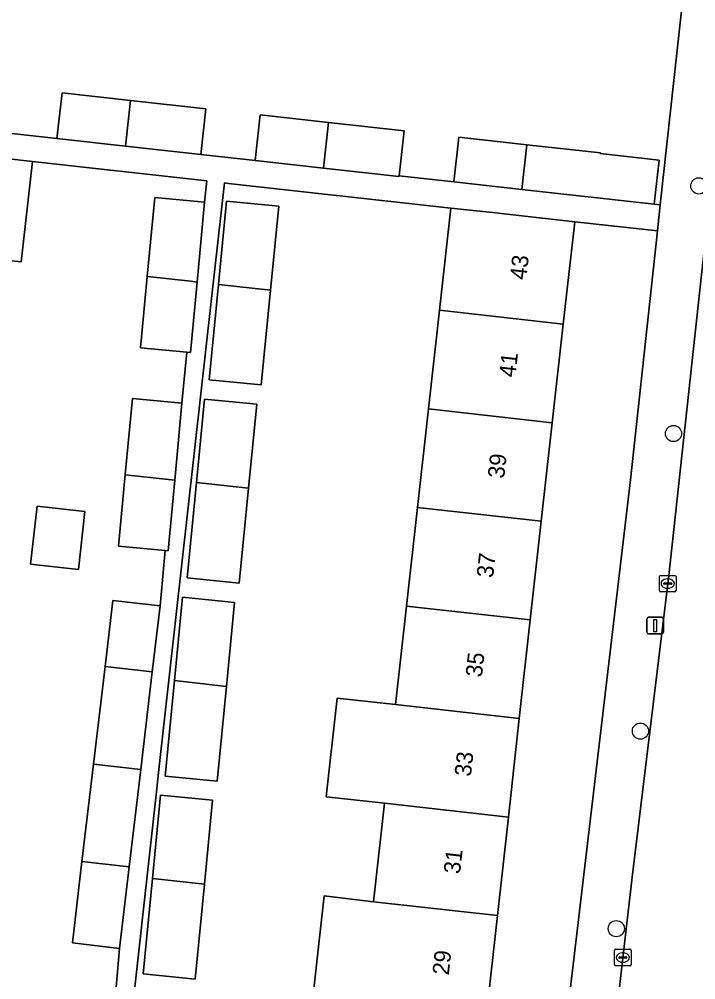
# Model space of a CAD drawing. Extents: x 161928 to 163071, y 386474 to 387428.
# Drawn here: x 162525.5 to 162566.4, y 387290 to 387348.1 of the extents above; entities that cross this region are included whole.
import ezdxf

# ---------------------------------------------------------------- set-up
doc = ezdxf.new("R2010")
doc.units = 0
for name, color, linetype in [('IMGEO_Boom', 7, 'Continuous'), ('IMGEO_Erf', 7, 'Continuous'), ('IMGEO_Kolk', 7, 'Continuous'), ('IMGEO_Lichtmast', 7, 'Continuous'), ('IMGEO_Pand', 7, 'Continuous'), ('IMGEO_Pand_nummerreeks', 7, 'Continuous'), ('IMGEO_Rijbaan_lokaal_gesloten', 7, 'Continuous'), ('IMGEO_Voetpad_open', 7, 'Continuous')]:
    doc.layers.add(name, color=color, linetype=linetype)

msp = doc.modelspace()

# ---------------------------------------------------------------- linework, layer by layer
at = {"layer": 'IMGEO_Boom'}
for centre in [(162566.548, 387338.012), (162565.018, 387323.033), (162563.019, 387305.036), (162561.559, 387293.086)]:
    msp.add_circle(centre, 0.489, dxfattribs=at)
at = {"layer": 'IMGEO_Erf'}
for points in [[(162524.471, 387341.239), (162527.75, 387340.875), (162528.058, 387343.642), (162532.196, 387343.181), (162536.755, 387342.673), (162536.447, 387339.906), (162539.726, 387339.544), (162540.034, 387342.311), (162544.172, 387341.85), (162548.731, 387341.342), (162548.428, 387338.622), (162551.749, 387338.252), (162552.05, 387340.96), (162556.147, 387340.504), (162560.596, 387340.008), (162560.591, 387339.967), (162564.147, 387339.571), (162563.849, 387336.904), (162564.22, 387336.873), (162566.257, 387355.603)], [(162531.301, 387289.306), (162531.533, 387291.891), (162528.68, 387292.229), (162529.261, 387297.139), (162529.959, 387303.037), (162530.658, 387308.937), (162531.132, 387312.945), (162533.985, 387312.608), (162534.298, 387315.962), (162531.476, 387316.226), (162531.88, 387320.548), (162532.31, 387325.156), (162535.307, 387324.876), (162535.594, 387327.95), (162532.809, 387328.21), (162533.213, 387332.532), (162533.659, 387337.311), (162536.675, 387337.029), (162536.817, 387338.31), (162526.266, 387339.48), (162525.587, 387333.416), (162522.715, 387333.725)], [(162543.239, 387289.078), (162543.906, 387295.061), (162546.885, 387294.709), (162547.549, 387300.673), (162544.02, 387301.067), (162544.684, 387307.031), (162548.213, 387306.637), (162548.877, 387312.6), (162549.541, 387318.563), (162550.205, 387324.526), (162550.869, 387330.489), (162551.558, 387336.676), (162538.125, 387338.165), (162537.871, 387338.193), (162537.092, 387331.203), (162533.897, 387302.529), (162533.747, 387301.184), (162531.985, 387285.369)]]:
    msp.add_lwpolyline(points, dxfattribs=at)
for points in [[(162536.949, 387326.285), (162537.513, 387332.055), (162538.006, 387337.095), (162541.156, 387336.787), (162540.659, 387331.704), (162540.099, 387325.977)], [(162562.412, 387320.243), (162564.049, 387335.299), (162559.044, 387335.843), (162558.355, 387329.654), (162557.691, 387323.691), (162557.026, 387317.728), (162556.362, 387311.765), (162555.698, 387305.802), (162555.034, 387299.838), (162554.37, 387293.875), (162553.705, 387287.912), (162553.041, 387281.949), (162552.352, 387275.761), (162557.09, 387275.201)], [(162539.326, 387319.722), (162538.766, 387313.993), (162535.616, 387314.301), (162536.18, 387320.071), (162536.673, 387325.111), (162539.823, 387324.803)], [(162529.444, 387318.31), (162529.054, 387314.819), (162526.16, 387315.141), (162526.549, 387318.633)], [(162537.434, 387302.009), (162534.284, 387302.317), (162534.848, 387308.087), (162535.341, 387313.127), (162538.491, 387312.819), (162537.995, 387307.739)], [(162537.159, 387300.85), (162536.662, 387295.767), (162536.102, 387290.04), (162532.952, 387290.348), (162533.516, 387296.118), (162534.009, 387301.158)]]:
    msp.add_lwpolyline(points, close=True, dxfattribs=at)
at = {"layer": 'IMGEO_Kolk'}
for p, q in [((162564.243, 387314.456), (162565.095, 387314.456)), ((162564.168, 387313.53), (162564.168, 387314.382)), ((162564.427, 387313.95), (162564.427, 387313.962)), ((162564.865, 387313.913), (162564.467, 387313.913)), ((162564.47, 387313.999), (162564.868, 387313.999)), ((162564.656, 387314.236), (162564.681, 387314.236)), ((162564.911, 387313.962), (162564.911, 387313.95)), ((162565.169, 387314.382), (162565.169, 387313.53)), ((162565.095, 387313.456), (162564.243, 387313.456)), ((162564.679, 387313.676), (162564.654, 387313.676)), ((162561.53, 387291.838), (162562.382, 387291.838)), ((162561.455, 387290.912), (162561.455, 387291.764)), ((162561.714, 387291.332), (162561.714, 387291.344)), ((162562.152, 387291.295), (162561.754, 387291.295)), ((162561.757, 387291.381), (162562.155, 387291.381)), ((162561.943, 387291.618), (162561.968, 387291.618)), ((162562.198, 387291.344), (162562.198, 387291.332)), ((162562.456, 387291.764), (162562.456, 387290.912)), ((162562.382, 387290.838), (162561.53, 387290.838)), ((162561.966, 387291.058), (162561.941, 387291.058))]:
    msp.add_line(p, q, dxfattribs=at)
for points in [[(162564.243, 387314.456), (162565.095, 387314.456)], [(162564.168, 387313.53), (162564.168, 387314.382)], [(162565.169, 387314.382), (162565.169, 387313.53)], [(162565.095, 387313.456), (162564.243, 387313.456)], [(162561.53, 387291.838), (162562.382, 387291.838)], [(162561.455, 387290.912), (162561.455, 387291.764)], [(162562.456, 387291.764), (162562.456, 387290.912)], [(162562.382, 387290.838), (162561.53, 387290.838)]]:
    msp.add_lwpolyline(points, dxfattribs=at)
for centre, radius, start, end in [((162564.245, 387314.38), 0.0765, 91.55205, 178.44795), ((162564.245, 387314.38), 0.0765, 91.55205, 178.44795), ((162565.093, 387314.38), 0.0765, 1.55205, 88.44795), ((162565.093, 387314.38), 0.0765, 1.55205, 88.44795), ((162564.467, 387313.959), 0.0403, 85.87752, 175.75265), ((162564.464, 387313.949), 0.0366, 178.93798, 274.71019), ((162564.868, 387313.956), 0.043, 264.86636, 352.45326), ((162564.872, 387313.961), 0.0386, 1.73085, 96.63898), ((162564.245, 387313.532), 0.0765, 181.55205, 268.44795), ((162564.245, 387313.532), 0.0765, 181.55205, 268.44795), ((162565.093, 387313.532), 0.0765, 271.55205, 358.44795), ((162565.093, 387313.532), 0.0765, 271.55205, 358.44795), ((162561.532, 387291.762), 0.0765, 91.55205, 178.44795), ((162561.532, 387291.762), 0.0765, 91.55205, 178.44795), ((162562.38, 387291.762), 0.0765, 1.55205, 88.44795), ((162562.38, 387291.762), 0.0765, 1.55205, 88.44795), ((162561.754, 387291.341), 0.0403, 85.87752, 175.75265), ((162561.751, 387291.331), 0.0366, 178.93798, 274.71019), ((162562.155, 387291.338), 0.043, 264.86636, 352.45326), ((162562.159, 387291.343), 0.0386, 1.73085, 96.63898), ((162561.532, 387290.914), 0.0765, 181.55205, 268.44795), ((162561.532, 387290.914), 0.0765, 181.55205, 268.44795), ((162562.38, 387290.914), 0.0765, 271.55205, 358.44795), ((162562.38, 387290.914), 0.0765, 271.55205, 358.44795)]:
    msp.add_arc(centre, radius, start, end, dxfattribs=at)
for centre, major_axis, ratio, start_param, end_param in [((162564.655, 387313.956), (-0.387, 0.002), 0.722429, 4.712389, 7.853982), ((162564.68, 387313.956), (-0.39, 0.002), 0.717154, 1.570796, 4.712389), ((162561.942, 387291.338), (-0.387, 0.002), 0.722429, 4.712389, 7.853982), ((162561.967, 387291.338), (-0.39, 0.002), 0.717154, 1.570796, 4.712389)]:
    msp.add_ellipse(centre, major_axis=major_axis, ratio=ratio, start_param=start_param, end_param=end_param, dxfattribs=at)
at = {"layer": 'IMGEO_Lichtmast'}
for p, q in [((162563.414, 387311.019), (162563.414, 387311.819)), ((162563.414, 387311.819), (162563.414, 387311.019)), ((162563.514, 387311.919), (162564.304, 387311.919)), ((162564.304, 387311.919), (162563.514, 387311.919)), ((162564.404, 387311.819), (162564.404, 387311.019)), ((162564.404, 387311.019), (162564.404, 387311.819)), ((162564.304, 387310.919), (162563.514, 387310.919)), ((162563.514, 387310.919), (162564.304, 387310.919))]:
    msp.add_line(p, q, dxfattribs=at)
msp.add_lwpolyline([(162563.834, 387311.794), (162563.984, 387311.794), (162563.984, 387311.044), (162563.834, 387311.044), (162563.834, 387311.794)], dxfattribs=at)
for centre, start, end in [((162563.514, 387311.819), 90, 180), ((162563.514, 387311.819), 90, 180), ((162564.304, 387311.819), 0, 90), ((162564.304, 387311.819), 360, 90), ((162563.514, 387311.019), 180, 270), ((162563.514, 387311.019), 180, 270), ((162564.304, 387311.019), 270, 0), ((162564.304, 387311.019), 270, 0)]:
    msp.add_arc(centre, 0.1, start, end, dxfattribs=at)
at = {"layer": 'IMGEO_Pand'}
for points in [[(162528.058, 387343.642), (162527.75, 387340.875), (162531.891, 387340.414), (162532.196, 387343.181)], [(162536.447, 387339.906), (162536.755, 387342.673), (162532.196, 387343.181), (162531.891, 387340.414)], [(162540.034, 387342.311), (162539.726, 387339.544), (162543.867, 387339.083), (162544.172, 387341.85)], [(162548.731, 387341.342), (162544.172, 387341.85), (162543.867, 387339.083), (162548.423, 387338.575), (162548.428, 387338.622)], [(162520.742, 387340.101), (162515.772, 387340.655), (162515.097, 387334.57), (162522.715, 387333.725), (162525.587, 387333.416), (162526.266, 387339.48), (162523.393, 387339.806)], [(162556.147, 387340.504), (162552.05, 387340.96), (162551.749, 387338.252), (162555.849, 387337.795)], [(162560.596, 387340.008), (162556.147, 387340.504), (162555.849, 387337.795), (162563.849, 387336.904), (162564.147, 387339.571), (162560.591, 387339.967)], [(162536.675, 387337.029), (162533.659, 387337.311), (162533.213, 387332.532), (162533.236, 387332.53), (162535.828, 387332.242), (162536.224, 387332.198)], [(162541.156, 387336.787), (162538.006, 387337.095), (162537.513, 387332.055), (162540.659, 387331.704)], [(162558.355, 387329.654), (162559.044, 387335.843), (162554.075, 387336.396), (162551.558, 387336.676), (162550.869, 387330.489)], [(162536.224, 387332.198), (162535.828, 387332.242), (162533.236, 387332.53), (162533.213, 387332.532), (162532.809, 387328.21), (162535.594, 387327.95), (162535.825, 387327.928)], [(162536.949, 387326.285), (162540.099, 387325.977), (162540.659, 387331.704), (162537.513, 387332.055)], [(162557.691, 387323.691), (162558.355, 387329.654), (162550.869, 387330.489), (162550.205, 387324.526)], [(162534.872, 387320.216), (162535.307, 387324.876), (162532.31, 387325.156), (162531.88, 387320.548), (162531.903, 387320.545), (162534.495, 387320.258)], [(162539.823, 387324.803), (162536.673, 387325.111), (162536.18, 387320.071), (162539.326, 387319.722)], [(162550.205, 387324.526), (162549.541, 387318.563), (162557.026, 387317.728), (162557.691, 387323.691)], [(162534.872, 387320.216), (162534.495, 387320.258), (162531.903, 387320.545), (162531.88, 387320.548), (162531.476, 387316.226), (162534.298, 387315.962), (162534.473, 387315.946)], [(162535.616, 387314.301), (162538.766, 387313.993), (162539.326, 387319.722), (162536.18, 387320.071)], [(162529.444, 387318.31), (162526.549, 387318.633), (162526.16, 387315.141), (162529.054, 387314.819)], [(162556.362, 387311.765), (162557.026, 387317.728), (162549.541, 387318.563), (162548.877, 387312.6)], [(162533.985, 387312.608), (162531.132, 387312.945), (162530.658, 387308.937), (162533.513, 387308.62)], [(162538.491, 387312.819), (162535.341, 387313.127), (162534.848, 387308.087), (162537.995, 387307.739)], [(162548.877, 387312.6), (162548.213, 387306.637), (162555.698, 387305.802), (162556.362, 387311.765)], [(162533.513, 387308.62), (162530.658, 387308.937), (162529.959, 387303.037), (162532.815, 387302.72)], [(162534.284, 387302.317), (162537.434, 387302.009), (162537.995, 387307.739), (162534.848, 387308.087)], [(162555.698, 387305.802), (162548.213, 387306.637), (162544.684, 387307.031), (162544.02, 387301.067), (162547.549, 387300.673), (162555.034, 387299.838)], [(162532.815, 387302.72), (162529.959, 387303.037), (162529.261, 387297.139), (162532.117, 387296.823)], [(162537.159, 387300.85), (162534.009, 387301.158), (162533.516, 387296.118), (162536.662, 387295.767)], [(162547.549, 387300.673), (162546.885, 387294.709), (162554.37, 387293.875), (162555.034, 387299.838)], [(162528.68, 387292.229), (162531.533, 387291.891), (162532.117, 387296.823), (162529.261, 387297.139)], [(162532.952, 387290.348), (162536.102, 387290.04), (162536.662, 387295.767), (162533.516, 387296.118)], [(162546.221, 387288.746), (162553.705, 387287.912), (162554.37, 387293.875), (162546.885, 387294.709), (162543.906, 387295.061), (162543.239, 387289.078)]]:
    msp.add_lwpolyline(points, close=True, dxfattribs=at)
at = {"layer": 'IMGEO_Rijbaan_lokaal_gesloten'}
msp.add_lwpolyline([(162569.069, 387354.612), (162568.874, 387352.558), (162568.497, 387349.148), (162564.731, 387314.451), (162562.514, 387296.203), (162557.202, 387250), (162556.224, 387241.223), (162555.55, 387235.172), (162554.266, 387223.645), (162548.368, 387170.7), (162543.735, 387129.503), (162543.702, 387129.203), (162543.676, 387128.966), (162543.203, 387124.698), (162541.338, 387107.851), (162532.261, 387023.724)], dxfattribs=at)
at = {"layer": 'IMGEO_Voetpad_open'}
for points in [[(162571.416, 387358.181), (162563.664, 387358.998), (162563.936, 387358.942), (162564.201, 387358.863), (162564.458, 387358.759), (162564.705, 387358.633), (162564.94, 387358.486), (162565.161, 387358.318), (162565.365, 387358.131), (162565.552, 387357.927), (162565.721, 387357.707), (162565.869, 387357.472), (162565.995, 387357.226), (162566.099, 387356.969), (162566.179, 387356.703), (162566.235, 387356.432), (162566.267, 387356.157), (162566.275, 387355.88), (162566.257, 387355.603), (162564.22, 387336.873), (162564.049, 387335.299), (162562.412, 387320.243), (162557.09, 387275.201)], [(162564.731, 387314.451), (162568.497, 387349.148), (162568.874, 387352.558), (162569.069, 387354.612)], [(162531.985, 387285.369), (162533.747, 387301.184), (162533.897, 387302.529), (162537.092, 387331.203), (162537.871, 387338.193), (162538.125, 387338.165), (162551.558, 387336.676), (162554.075, 387336.396), (162559.044, 387335.843), (162564.049, 387335.299), (162564.22, 387336.873), (162563.849, 387336.904), (162555.849, 387337.795), (162551.749, 387338.252), (162548.428, 387338.622), (162548.423, 387338.575), (162543.867, 387339.083), (162539.726, 387339.544), (162536.447, 387339.906), (162531.891, 387340.414), (162527.75, 387340.875), (162524.471, 387341.239)], [(162523.393, 387339.806), (162526.266, 387339.48), (162536.817, 387338.31), (162536.675, 387337.029), (162536.224, 387332.198), (162535.825, 387327.928), (162535.594, 387327.95), (162535.307, 387324.876), (162534.872, 387320.216), (162534.473, 387315.946), (162534.298, 387315.962), (162533.985, 387312.608), (162533.513, 387308.62), (162532.815, 387302.72), (162532.117, 387296.823), (162531.533, 387291.891), (162531.301, 387289.306)], [(162557.202, 387250), (162562.514, 387296.203), (162564.731, 387314.451)]]:
    msp.add_lwpolyline(points, dxfattribs=at)

# ---------------------------------------------------------------- texts
at = {"layer": 'IMGEO_Pand_nummerreeks'}
for s, rotation, p in [('43', 83.64453, (162556.113, 387332.297)), ('41', 83.64453, (162555.456, 387326.401)), ('39', 83.64453, (162554.775, 387320.281)), ('37', 83.64453, (162554.106, 387314.272)), ('35', 83.64453, (162553.436, 387308.264)), ('33', 83.64611, (162552.768, 387302.255)), ('31', 83.64453, (162552.11, 387296.36)), ('29', 83.64453, (162551.429, 387290.24))]:
    msp.add_text(s, height=1, rotation=rotation, dxfattribs=at).set_placement(p)

doc.saveas('drawing.dxf')
